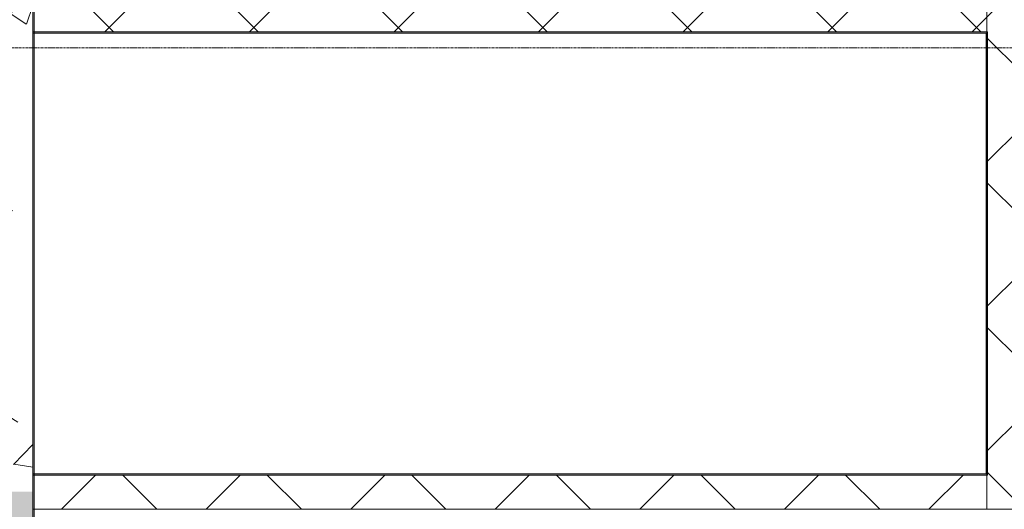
# Model space of a CAD drawing. Header units: inches. Extents: x -4136 to 1945, y -6639 to 12387.
# Tile 420 of 656: x -3822 to -3591, y 11427 to 11542. Entities that reach past the tile are written whole.
import ezdxf

# ---------------------------------------------------------------- set-up
doc = ezdxf.new("R2010")
doc.units = ezdxf.units.IN
doc.header["$MEASUREMENT"] = 0
doc.linetypes.add('Línea de rejilla', pattern=[0.875, 0.5, -0.125, 0.125, -0.125])
for name, color, linetype, lineweight in [('A-GENM', 7, 'Continuous', 9), ('A-WALL', 7, 'Continuous', 9), ('A-WALL-PATT', 7, 'Continuous', 18), ('S-FNDN', 7, 'Continuous', 9), ('S-GRID', 7, 'Continuous', 9)]:
    doc.layers.add(name, color=color, linetype=linetype, lineweight=lineweight)
pattern_1 = [(50, (0, 0), (55.0854, -4.81984), [5.76, -63.36]), (355, (0, 0), (-10.6557, 57.76853), [4.608, -50.688]), (100.451, (4.59, -0.4), (44.42947, 52.94866), [4.895, -53.848]), (46.184, (0, 15.36), (81.96444, -12.71212), [8.64, -95.04]), (96.636, (6.83, 14.3), (71.7815, 74.8124), [7.343, -80.772]), (351.184, (0, 15.36), (71.78195, 74.81243), [6.912, -76.032]), (21, (7.68, 11.52), (45.84207, -30.92146), [5.76, -63.36]), (326, (7.68, 11.52), (18.68706, 55.69148), [4.608, -50.688]), (71.451, (11.5, 8.943), (64.5289, 24.7701), [4.895, -53.848]), (37.5, (0, 0), (0.933895, 25.566816), [2.534, -47.539, 2.534, -48.922, -50.88]), (37.5, (0, 0), (0.933895, 25.566816), [-101.53, 2.534, -48.346]), (7.5, (0, 0), (20.20404, 30.2913), [2.534, -26.803, 2.534, -46.387, -19.392]), (7.5, (0, 0), (20.20404, 30.2913), [-78.259, 2.534, -16.858]), (327.5, (-17.126, 0), (40.997785, -1.732403), [2.534, -16.666, 2.534, -57.37, -79.488]), (327.5, (-17.126, 0), (40.997785, -1.732403), [-79.104, 2.534, -76.954]), (317.5, (-24.806, 0), (44.78888, 7.68784), [2.534, -22.426, 2.534, -37.248, -56.448]), (317.5, (-24.806, 0), (44.78888, 7.68784), [-64.742, 2.534, -53.914])]
pattern_2 = [(45, (0, 0), (-16.970563, 16.970563), []), (135, (0, 0), (-16.970563, -16.970563), [])]

msp = doc.modelspace()

# ---------------------------------------------------------------- hatches: boundary and pattern name
at = {"layer": 'A-GENM', "true_color": 0xff0000}
for points in [[(-3819.32374, 11408.85784), (-3819.32374, 11408.97188), (-3819.32374, 11962.03192), (-3819.32374, 11962.14596), (-3819.00878, 11962.14596), (-3819.00878, 11847.23284), (-3819.00878, 11847.14596), (-3819.00878, 11408.85784)], [(-3819.32374, 11409.01125), (-3819.32374, 11961.99255), (-3819.00878, 11961.99255), (-3819.00878, 11847.38625), (-3819.00878, 11846.99255), (-3819.00878, 11409.01125)], [(-3819.32374, 11538.9894), (-3595.48122, 11538.9894), (-3595.48122, 11538.67444), (-3819.32374, 11538.67444)], [(-3819.32374, 11538.9894), (-3595.48122, 11538.9894), (-3595.48122, 11538.67444), (-3819.32374, 11538.67444)], [(-3595.48122, 11434.9894), (-3595.48122, 11435.30436), (-3595.48122, 11538.67444), (-3595.48122, 11538.9894), (-3595.16626, 11538.9894), (-3595.16626, 11434.9894)], [(-3595.48122, 11434.9894), (-3595.48122, 11435.30436), (-3595.48122, 11538.67444), (-3595.48122, 11538.9894), (-3595.16626, 11538.9894), (-3595.16626, 11434.9894)], [(-3819.32374, 11435.30436), (-3595.48122, 11435.30436), (-3595.48122, 11434.9894), (-3819.32374, 11434.9894)], [(-3819.32374, 11435.30436), (-3595.48122, 11435.30436), (-3595.48122, 11434.9894), (-3819.32374, 11434.9894)]]:
    msp.add_hatch(color=1, dxfattribs=at).paths.add_polyline_path(points, flags=0)
at = {"layer": 'A-WALL-PATT', "lineweight": 9, "true_color": 0xd4d4d4}
h = msp.add_hatch(dxfattribs=at)
h.set_pattern_fill('FP_1', color=254, style=0, pattern_type=2)
h.set_pattern_definition(pattern_1)
h.paths.add_polyline_path([(-3829.32374, 11826.9894), (-3819.32374, 11826.9894), (-3819.32374, 11534.69953), (-3829.32374, 11534.69953)], flags=0)
at = {"layer": 'A-WALL-PATT', "lineweight": 9, "true_color": 0xd0d0d0}
h = msp.add_hatch(dxfattribs=at)
h.set_pattern_fill('FP_2', color=254, style=0, pattern_type=2)
h.set_pattern_definition(pattern_2)
h.paths.add_polyline_path([(-3595.32374, 11546.9894), (-3595.32374, 11538.9894), (-3819.32374, 11538.9894), (-3819.32374, 11546.9894), (-3660.32374, 11546.9894), (-3652.32374, 11546.9894)], flags=0)
h = msp.add_hatch(dxfattribs=at)
h.set_pattern_fill('FP_2', color=254, style=0, pattern_type=2)
h.set_pattern_definition(pattern_2)
h.paths.add_polyline_path([(-3587.32374, 11426.9894), (-3595.32374, 11426.9894), (-3595.32374, 11434.9894), (-3595.32374, 11538.9894), (-3595.32374, 11546.9894), (-3587.32374, 11546.9894), (-3587.32374, 11538.9894), (-3587.32374, 11434.9894)], flags=0)
at = {"layer": 'A-WALL-PATT', "lineweight": 9, "true_color": 0xd4d4d4}
h = msp.add_hatch(dxfattribs=at)
h.set_pattern_fill('FP_1', color=254, style=0, pattern_type=2)
h.set_pattern_definition(pattern_1)
h.paths.add_polyline_path([(-3819.32374, 11431.1264), (-3829.32374, 11431.1264), (-3829.32374, 11534.69953), (-3819.32374, 11534.69953), (-3819.32374, 11434.9894)], flags=0)
at = {"layer": 'A-WALL-PATT', "lineweight": 9, "true_color": 0xd0d0d0}
h = msp.add_hatch(dxfattribs=at)
h.set_pattern_fill('FP_2', color=254, style=0, pattern_type=2)
h.set_pattern_definition(pattern_2)
h.paths.add_polyline_path([(-3819.32374, 11426.9894), (-3819.32374, 11431.1264), (-3819.32374, 11434.9894), (-3595.32374, 11434.9894), (-3595.32374, 11426.9894)], flags=0)
at = {"layer": 'A-WALL-PATT', "lineweight": 9, "true_color": 0xd4d4d4}
h = msp.add_hatch(dxfattribs=at)
h.set_pattern_fill('FP_1', color=254, style=0, pattern_type=2)
h.set_pattern_definition(pattern_1)
h.paths.add_polyline_path([(-3819.32374, 10009.47188), (-3829.32374, 10009.47188), (-3829.32374, 11431.1264), (-3819.32374, 11431.1264), (-3819.32374, 11426.9894)], flags=0)

# ---------------------------------------------------------------- linework, layer by layer
at = {"layer": 'A-GENM', "color": 1, "true_color": 0xff0000}
for p, q in [((-3819.32374, 11408.97188), (-3819.32374, 11962.03192)), ((-3819.32374, 11961.99255), (-3819.32374, 11409.01125)), ((-3819.32374, 11409.01125), (-3819.32374, 11846.99255)), ((-3819.32374, 11846.97145), (-3819.32374, 11408.77021)), ((-3819.00878, 11847.14596), (-3819.00878, 11408.85784)), ((-3819.00878, 11408.97188), (-3819.00878, 11847.03192)), ((-3819.00878, 11847.01041), (-3819.00878, 11408.72229)), ((-3819.00878, 11409.01125), (-3819.00878, 11846.99255)), ((-3819.32374, 11538.9894), (-3819.32374, 11538.67444)), ((-3819.32374, 11538.67444), (-3819.32374, 11538.9894)), ((-3595.48122, 11538.9894), (-3819.32374, 11538.9894)), ((-3595.48122, 11538.9894), (-3819.32374, 11538.9894)), ((-3819.32374, 11538.67444), (-3819.32374, 11538.9894)), ((-3819.32374, 11538.9894), (-3819.32374, 11538.67444)), ((-3819.32374, 11538.9894), (-3595.48122, 11538.9894)), ((-3819.32374, 11538.9894), (-3595.48122, 11538.9894)), ((-3595.16626, 11538.9894), (-3595.48122, 11538.9894)), ((-3595.48122, 11538.9894), (-3595.16626, 11538.9894)), ((-3595.48122, 11538.9894), (-3595.16626, 11538.9894)), ((-3595.16626, 11538.9894), (-3595.48122, 11538.9894)), ((-3595.16626, 11434.9894), (-3595.16626, 11538.9894)), ((-3595.16626, 11434.9894), (-3595.16626, 11538.9894)), ((-3595.16626, 11538.9894), (-3595.16626, 11434.9894)), ((-3595.16626, 11538.9894), (-3595.16626, 11434.9894)), ((-3595.48122, 11538.67444), (-3819.32374, 11538.67444)), ((-3819.32374, 11538.67444), (-3595.48122, 11538.67444)), ((-3595.48122, 11538.67444), (-3819.32374, 11538.67444)), ((-3819.32374, 11538.67444), (-3595.48122, 11538.67444)), ((-3595.48122, 11435.30436), (-3595.48122, 11538.67444)), ((-3595.48122, 11538.67444), (-3595.48122, 11435.30436)), ((-3595.48122, 11435.30436), (-3595.48122, 11538.67444)), ((-3595.48122, 11538.67444), (-3595.48122, 11435.30436)), ((-3819.32374, 11435.30436), (-3819.32374, 11434.9894)), ((-3819.32374, 11434.9894), (-3819.32374, 11435.30436)), ((-3595.48122, 11435.30436), (-3819.32374, 11435.30436)), ((-3595.48122, 11435.30436), (-3819.32374, 11435.30436)), ((-3819.32374, 11434.9894), (-3819.32374, 11435.30436)), ((-3819.32374, 11435.30436), (-3819.32374, 11434.9894)), ((-3819.32374, 11435.30436), (-3595.48122, 11435.30436)), ((-3819.32374, 11435.30436), (-3595.48122, 11435.30436)), ((-3595.48122, 11434.9894), (-3819.32374, 11434.9894)), ((-3819.32374, 11434.9894), (-3595.48122, 11434.9894)), ((-3595.48122, 11434.9894), (-3819.32374, 11434.9894)), ((-3819.32374, 11434.9894), (-3595.48122, 11434.9894)), ((-3595.16626, 11434.9894), (-3595.48122, 11434.9894)), ((-3595.48122, 11434.9894), (-3595.16626, 11434.9894)), ((-3595.48122, 11434.9894), (-3595.16626, 11434.9894)), ((-3595.16626, 11434.9894), (-3595.48122, 11434.9894))]:
    msp.add_line(p, q, dxfattribs=at)
at = {"layer": 'A-WALL', "color": 253, "lineweight": 18, "true_color": 0xaaaaaa}
for p, q in [((-3819.32374, 11538.9894), (-3595.32374, 11538.9894)), ((-3595.32374, 11538.9894), (-3595.32374, 11434.9894)), ((-3595.32374, 11434.9894), (-3819.32374, 11434.9894)), ((-3819.32374, 11426.9894), (-3483.32374, 11426.9894))]:
    msp.add_line(p, q, dxfattribs=at)
at = {"layer": 'A-WALL', "color": 253, "true_color": 0xaaaaaa}
msp.add_line((-3819.32374, 11434.9894), (-3819.32374, 11426.9894), dxfattribs=at)
at = {"layer": 'S-FNDN', "color": 253, "lineweight": 18, "true_color": 0xaaaaaa}
msp.add_line((-3819.32374, 11434.9894), (-3819.32374, 11826.9894), dxfattribs=at)
at = {"layer": 'S-FNDN', "color": 253, "true_color": 0xaaaaaa}
msp.add_line((-3595.32374, 11426.9894), (-3595.32374, 11546.9894), dxfattribs=at)
at = {"layer": 'S-GRID', "color": 253, "linetype": 'Línea de rejilla', "true_color": 0xaaaaaa}
msp.add_line((-1777.2452, 11535.1894), (-4038.05123, 11535.1894), dxfattribs=at)

doc.saveas('drawing.dxf')
